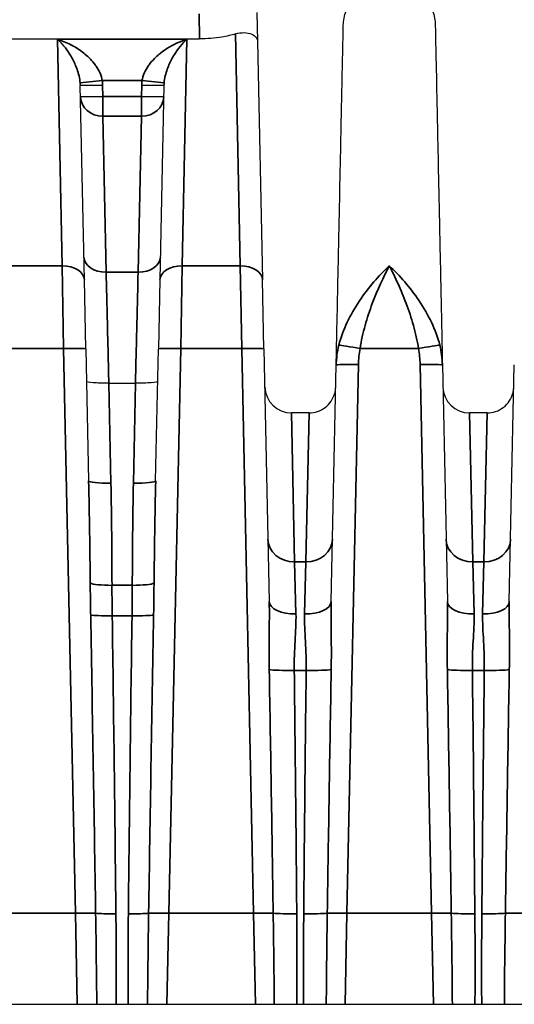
# Model space of a CAD drawing. Header units: millimetres. Extents: x 399 to 6233, y -1870 to 1602.
# Tile 584 of 656: x 5434 to 5445, y 225 to 247. Entities that reach past the tile are written whole.
import ezdxf

# ---------------------------------------------------------------- set-up
doc = ezdxf.new("R2010")
doc.units = ezdxf.units.MM
doc.layers.add('可見 (ISO)', color=7, linetype='Continuous', lineweight=25)
doc.layers.add('窄部可見 (ISO)', color=7, linetype='Continuous', lineweight=35)

msp = doc.modelspace()

# ---------------------------------------------------------------- linework, layer by layer
at = {"layer": '可見 (ISO)'}
for p, q in [((5439.088, 247.276), (5439.101, 246.635)), ((5426.322, 246.688), (5437.8, 246.688)), ((5439.101, 246.635), (5439.214, 241.271)), ((5434.964, 246.198), (5434.964, 246.198)), ((5435.378, 246.198), (5435.378, 246.198)), ((5436.744, 246.198), (5436.744, 246.198)), ((5437.158, 246.198), (5437.158, 246.198)), ((5435.214, 241.271), (5435.122, 245.637)), ((5437, 245.637), (5436.909, 241.271)), ((5435.246, 239.723), (5435.214, 241.271)), ((5436.909, 241.271), (5436.876, 239.723)), ((5439.246, 239.723), (5439.214, 241.271)), ((5435.246, 239.723), (5435.308, 236.758)), ((5436.814, 236.758), (5436.876, 239.723)), ((5439.246, 239.723), (5439.365, 234.044)), ((5440.757, 234.044), (5440.869, 239.361)), ((5443.254, 239.361), (5443.365, 234.044)), ((5444.757, 234.044), (5444.869, 239.361)), ((5435.762, 238.956), (5435.761, 238.956)), ((5435.762, 238.956), (5436.36, 238.956)), ((5436.361, 238.956), (5436.36, 238.956)), ((5440.259, 238.285), (5439.864, 238.285)), ((5444.259, 238.285), (5443.864, 238.285)), ((5355.561, 224.998), (5460.061, 224.998))]:
    msp.add_line(p, q, dxfattribs=at)
for centre in [(5439.864, 238.885), (5443.864, 238.885)]:
    msp.add_arc(centre, 0.6, 181.2, 270, dxfattribs=at)
for points, knots in [([(5441.028, 246.987), (5441.031, 247.098), (5441.051, 247.21), (5441.127, 247.42), (5441.183, 247.52), (5441.322, 247.696), (5441.407, 247.773), (5441.595, 247.894), (5441.701, 247.94), (5441.918, 247.994), (5442.032, 248.004), (5442.255, 247.986), (5442.367, 247.958), (5442.573, 247.87), (5442.669, 247.808), (5442.836, 247.658), (5442.907, 247.568), (5443.017, 247.373), (5443.056, 247.265), (5443.087, 247.1), (5443.093, 247.043), (5443.094, 246.987)], [0, 0, 0, 0, 0.0333171, 0.0333171, 0.0669022, 0.0669022, 0.1004777, 0.1004777, 0.1340536, 0.1340536, 0.1676294, 0.1676294, 0.2012052, 0.2012052, 0.234781, 0.234781, 0.2683568, 0.2683568, 0.3019326, 0.3019326, 0.3188115, 0.3188115, 0.3188115, 0.3188115]), ([(5440.869, 239.361), (5440.879, 239.877), (5440.89, 240.374), (5440.9, 240.838), (5440.901, 240.914), (5440.903, 240.99), (5440.904, 241.065), (5440.916, 241.601), (5440.926, 242.105), (5440.936, 242.573), (5440.946, 243.041), (5440.955, 243.475), (5440.963, 243.875), (5440.972, 244.274), (5440.979, 244.642), (5440.986, 244.971), (5440.989, 245.111), (5440.992, 245.243), (5440.994, 245.368), (5440.998, 245.539), (5441.001, 245.696), (5441.004, 245.84), (5441.01, 246.091), (5441.014, 246.302), (5441.018, 246.473), (5441.025, 246.816), (5441.028, 246.987), (5441.028, 246.987)], [0.0267397, 0.0267397, 0.0267397, 0.0267397, 0.0775919, 0.0775919, 0.0775919, 0.0858976, 0.0858976, 0.0858976, 0.1450554, 0.1450554, 0.1450554, 0.2042133, 0.2042133, 0.2042133, 0.2633711, 0.2633711, 0.2633711, 0.2884173, 0.2884173, 0.2884173, 0.322529, 0.322529, 0.322529, 0.3816868, 0.3816868, 0.3816868, 0.5, 0.5, 0.5, 0.5]), ([(5443.094, 246.987), (5443.094, 246.987), (5443.097, 246.816), (5443.105, 246.473), (5443.11, 246.204), (5443.118, 245.834), (5443.128, 245.368), (5443.13, 245.243), (5443.133, 245.111), (5443.136, 244.971), (5443.143, 244.642), (5443.151, 244.275), (5443.159, 243.875), (5443.167, 243.475), (5443.176, 243.041), (5443.186, 242.573), (5443.196, 242.105), (5443.207, 241.601), (5443.218, 241.065), (5443.219, 240.99), (5443.221, 240.914), (5443.223, 240.838), (5443.232, 240.374), (5443.243, 239.877), (5443.254, 239.361)], [0.5000079, 0.5000079, 0.5000079, 0.5000079, 0.6183182, 0.6183182, 0.6183182, 0.7115983, 0.7115983, 0.7115983, 0.7366339, 0.7366339, 0.7366339, 0.7957918, 0.7957918, 0.7957918, 0.8549496, 0.8549496, 0.8549496, 0.9141075, 0.9141075, 0.9141075, 0.9224155, 0.9224155, 0.9224155, 0.9732653, 0.9732653, 0.9732653, 0.9732653]), ([(5438.607, 246.798), (5438.516, 246.77), (5438.412, 246.746), (5438.14, 246.702), (5437.965, 246.688), (5437.8, 246.688)], [-0.48600082, -0.48600082, -0.48600082, -0.48600082, -0.45121155, -0.45121155, -0.40160969, -0.40160969, -0.40160969, -0.40160969]), ([(5438.607, 246.798), (5438.677, 246.819), (5438.742, 246.827), (5438.869, 246.826), (5438.927, 246.814), (5439.016, 246.775), (5439.048, 246.751), (5439.089, 246.697), (5439.1, 246.667), (5439.101, 246.636), (5439.101, 246.636), (5439.101, 246.635)], [0.0000025, 0.0000025, 0.0000025, 0.0000025, 0.0273791, 0.0273791, 0.0597, 0.0597, 0.089653, 0.089653, 0.1184213, 0.1184213, 0.1189519, 0.1189519, 0.1189519, 0.1189519]), ([(5435.761, 238.956), (5435.629, 238.953), (5435.5, 238.955), (5435.408, 238.96), (5435.316, 238.966), (5435.262, 238.976), (5435.261, 238.987)], [0, 0, 0, 0, 0.0003900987, 0.0003900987, 0.0003900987, 0.0007801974, 0.0007801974, 0.0007801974, 0.0007801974]), ([(5436.861, 238.987), (5436.861, 238.976), (5436.806, 238.966), (5436.714, 238.96), (5436.622, 238.955), (5436.493, 238.953), (5436.361, 238.956)], [-0.0000151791, -0.0000151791, -0.0000151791, -0.0000151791, 0.0003786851, 0.0003786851, 0.0003786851, 0.0007725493, 0.0007725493, 0.0007725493, 0.0007725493]), ([(5440.259, 238.285), (5440.323, 238.285), (5440.389, 238.296), (5440.511, 238.337), (5440.57, 238.368), (5440.674, 238.447), (5440.72, 238.496), (5440.792, 238.604), (5440.82, 238.664), (5440.844, 238.751), (5440.849, 238.774), (5440.856, 238.823), (5440.858, 238.848), (5440.858, 238.873)], [0, 0, 0, 0, 0.01938058, 0.01938058, 0.03888823, 0.03888823, 0.05839129, 0.05839129, 0.07789451, 0.07789451, 0.08520881, 0.08520881, 0.09263584, 0.09263584, 0.09263584, 0.09263584]), ([(5444.259, 238.285), (5444.323, 238.285), (5444.389, 238.296), (5444.511, 238.337), (5444.57, 238.368), (5444.674, 238.447), (5444.72, 238.496), (5444.792, 238.604), (5444.82, 238.664), (5444.844, 238.751), (5444.849, 238.774), (5444.856, 238.823), (5444.858, 238.848), (5444.858, 238.873)], [0, 0, 0, 0, 0.01938058, 0.01938058, 0.03888823, 0.03888823, 0.05839129, 0.05839129, 0.07789451, 0.07789451, 0.08520881, 0.08520881, 0.09263584, 0.09263584, 0.09263584, 0.09263584])]:
    msp.add_open_spline(points, degree=3, knots=knots, dxfattribs=at)
at = {"layer": '窄部可見 (ISO)'}
for p, q in [((5437.8, 246.688), (5437.788, 247.248)), ((5434.714, 241.588), (5434.61, 246.678)), ((5434.61, 246.678), (5437.512, 246.678)), ((5437.512, 246.678), (5437.409, 241.588)), ((5438.714, 241.588), (5438.607, 246.798)), ((5435.119, 245.698), (5435.616, 245.749)), ((5436.507, 245.749), (5435.616, 245.749)), ((5437.003, 245.698), (5436.507, 245.749)), ((5435.122, 245.637), (5435.622, 245.647)), ((5435.622, 245.647), (5435.627, 245.395)), ((5436.495, 245.395), (5436.5, 245.647)), ((5437, 245.637), (5436.5, 245.647)), ((5435.127, 245.385), (5435.627, 245.395)), ((5435.627, 245.395), (5436.495, 245.395)), ((5435.627, 244.949), (5435.627, 245.395)), ((5436.995, 245.385), (5436.495, 245.395)), ((5436.495, 244.949), (5436.495, 245.395)), ((5436.495, 244.949), (5435.627, 244.949)), ((5435.703, 241.446), (5435.627, 244.949)), ((5436.495, 244.949), (5436.419, 241.446)), ((5433.409, 241.588), (5434.714, 241.588)), ((5434.714, 241.588), (5434.746, 239.73)), ((5437.376, 239.73), (5437.409, 241.588)), ((5437.409, 241.588), (5438.714, 241.588)), ((5438.714, 241.588), (5438.746, 239.73)), ((5435.703, 241.446), (5436.419, 241.446)), ((5434.746, 239.73), (5433.376, 239.73)), ((5435.012, 227.045), (5434.746, 239.73)), ((5437.376, 239.73), (5437.11, 227.045)), ((5438.746, 239.73), (5437.376, 239.73)), ((5439.012, 227.045), (5438.746, 239.73)), ((5442.718, 239.73), (5441.405, 239.73)), ((5441.369, 239.368), (5441.11, 227.045)), ((5443.012, 227.045), (5442.754, 239.368)), ((5435.761, 238.956), (5435.808, 236.705)), ((5436.314, 236.705), (5436.361, 238.956)), ((5439.935, 234.937), (5439.864, 238.285)), ((5440.187, 234.937), (5440.259, 238.285)), ((5443.935, 234.937), (5443.864, 238.285)), ((5444.187, 234.937), (5444.259, 238.285)), ((5439.935, 234.937), (5440.187, 234.937)), ((5439.965, 233.768), (5439.935, 234.937)), ((5440.187, 234.937), (5440.157, 233.768)), ((5443.935, 234.937), (5444.187, 234.937)), ((5443.965, 233.768), (5443.935, 234.937)), ((5444.187, 234.937), (5444.157, 233.768)), ((5435.833, 234.411), (5436.289, 234.411)), ((5436.284, 233.727), (5435.838, 233.727)), ((5440.195, 232.5), (5439.927, 232.5)), ((5444.195, 232.5), (5443.927, 232.5)), ((5433.11, 227.045), (5435.012, 227.045)), ((5435.012, 227.045), (5435.054, 224.998)), ((5437.068, 224.998), (5437.11, 227.045)), ((5437.11, 227.045), (5439.012, 227.045)), ((5439.012, 227.045), (5439.054, 224.998)), ((5441.068, 224.998), (5441.11, 227.045)), ((5441.11, 227.045), (5443.012, 227.045)), ((5443.012, 227.045), (5443.054, 224.998)), ((5435.477, 226.329), (5435.477, 226.329))]:
    msp.add_line(p, q, dxfattribs=at)
for centre, start, end in [((5434.38, 245.621), 1.1986, 5.8847), ((5437.742, 245.621), 174.1153, 178.8014)]:
    msp.add_arc(centre, 1.242, start, end, dxfattribs=at)
for centre, major_axis, ratio, start_param, end_param in [((5434.622, 245.6), (-0.032, -0.669), 0.746873, 1.66197, 1.753004), ((5437.501, 245.6), (0.032, -0.669), 0.746873, 4.530181, 4.621215), ((5435.627, 245.395), (-0.5, -0.01), 0.893584, 0, 1.552081), ((5436.495, 245.395), (0.5, -0.01), 0.893584, 4.731105, 6.283185), ((5435.703, 241.792), (-0.5, -0.01), 0.69138, 0, 1.556315), ((5436.419, 241.792), (0.5, -0.01), 0.69138, 4.72687, 6.283185), ((5434.714, 241.261), (0.5, 0.01), 0.653986, 0, 1.557098), ((5437.409, 241.261), (-0.5, 0.01), 0.653986, 4.726087, 6.283185), ((5438.714, 241.261), (0.5, 0.01), 0.653986, 0, 1.557098), ((5441.405, 239.713), (-0.492, 0.09), 0.034327, 4.718689, 6.047495), ((5442.718, 239.713), (0.492, 0.09), 0.034327, 0.235691, 1.564496), ((5442.249, 239.298), (0.026, 1.449), 0.693348, 4.768943, 5.082436), ((5434.746, 239.713), (0.5, 0.01), 0.034892, 0, 1.570065), ((5437.376, 239.713), (-0.5, 0.01), 0.034892, 4.71312, 6.283185), ((5438.746, 239.713), (0.5, 0.01), 0.034892, 0, 1.570065), ((5434.808, 236.776), (0.227, -10.755), 0.04648, 1.352748, 1.568114), ((5435.808, 236.769), (-0.5, -0.01), 0.127043, 0, 1.568135), ((5435.315, 236.133), (-0.122, 7.61), 0.06621, 4.483034, 4.786589), ((5436.808, 236.133), (0.122, 7.61), 0.06621, 1.496596, 1.800152), ((5436.314, 236.769), (0.5, -0.01), 0.127043, 4.71505, 6.283185), ((5437.315, 236.776), (-0.227, -10.755), 0.04648, 4.715072, 4.930437), ((5439.935, 235.46), (-0.6, -0.013), 0.871195, 0, 1.552549), ((5440.187, 235.46), (0.6, -0.013), 0.871195, 4.730636, 6.283185), ((5443.935, 235.46), (-0.6, -0.013), 0.871195, 0, 1.552549), ((5444.187, 235.46), (0.6, -0.013), 0.871195, 4.730636, 6.283185), ((5435.833, 234.474), (-0.5, 0), 0.127071, 0.217019, 1.570724), ((5436.289, 234.474), (0.5, 0), 0.127071, 4.712461, 6.066166), ((5439.965, 234.056), (-0.6, -0.013), 0.481235, 0, 1.560716), ((5440.157, 234.056), (0.6, -0.013), 0.481235, 4.722469, 6.283185), ((5443.965, 234.056), (-0.6, -0.013), 0.481235, 0, 1.560716), ((5444.157, 234.056), (0.6, -0.013), 0.481235, 4.722469, 6.283185), ((5434.646, 244.47), (0.877, -41.815), 0.011955, 1.140688, 1.311083), ((5435.838, 233.757), (-0.5, -0.007), 0.058752, 0.258778, 1.569937), ((5435.236, 237.708), (-0.504, 29.462), 0.018287, 4.341275, 4.576569), ((5436.886, 237.708), (0.504, 29.462), 0.018287, 1.706616, 1.94191), ((5436.284, 233.757), (0.5, -0.007), 0.058752, 4.713248, 6.024407), ((5437.476, 244.47), (-0.877, -41.815), 0.011955, 4.972102, 5.142498), ((5438.559, 248.655), (0.964, -45.999), 0.010868, 1.081508, 1.212085), ((5439.927, 232.535), (-0.6, -0.007), 0.058754, 0.357898, 1.570091), ((5439.206, 239.868), (-0.533, 32.384), 0.019013, 4.304483, 4.482558), ((5440.916, 239.868), (0.533, 32.384), 0.019013, 1.800628, 1.978702), ((5440.195, 232.535), (0.6, -0.007), 0.058754, 4.713094, 5.925287), ((5441.563, 248.655), (-0.964, -45.999), 0.010868, 5.0711, 5.201678), ((5442.559, 248.655), (0.964, -45.999), 0.010868, 1.081508, 1.212085), ((5443.927, 232.535), (-0.6, -0.007), 0.058754, 0.357898, 1.570091), ((5443.206, 239.868), (-0.533, 32.384), 0.019013, 4.304483, 4.482558), ((5444.916, 239.868), (0.533, 32.384), 0.019013, 1.800628, 1.978702), ((5444.195, 232.535), (0.6, -0.007), 0.058754, 4.713094, 5.925287), ((5445.563, 248.655), (-0.964, -45.999), 0.010868, 5.0711, 5.201678), ((5435.012, 227.028), (0.5, 0.01), 0.034892, 0.428877, 1.570065), ((5435.921, 227.061), (-0.5, -0.005), 0.058755, 0.429389, 1.570209), ((5436.201, 227.061), (-0.5, 0.005), 0.058755, 1.571384, 2.712203), ((5437.11, 227.028), (0.5, -0.01), 0.034892, 1.571527, 2.712716), ((5439.012, 227.028), (0.5, 0.01), 0.034892, 0.488057, 1.570065), ((5439.983, 227.066), (-0.6, -0.005), 0.058756, 0.488652, 1.570312), ((5440.139, 227.066), (-0.6, 0.005), 0.058756, 1.57128, 2.65294), ((5441.11, 227.028), (0.5, -0.01), 0.034892, 1.571527, 2.653535), ((5443.012, 227.028), (-0.5, -0.01), 0.034892, 3.62965, 4.711658), ((5443.983, 227.066), (0.6, 0.005), 0.058756, 3.630245, 4.711905), ((5444.139, 227.066), (0.6, -0.005), 0.058756, 4.712873, 5.794533), ((5445.11, 227.028), (-0.5, 0.01), 0.034892, 4.71312, 5.795128)]:
    msp.add_ellipse(centre, major_axis=major_axis, ratio=ratio, start_param=start_param, end_param=end_param, dxfattribs=at)
for points, knots in [([(5435.119, 245.698), (5435.114, 245.752), (5435.105, 245.803), (5435.093, 245.853), (5435.08, 245.907), (5435.065, 245.957), (5435.048, 246.004), (5435.044, 246.015), (5435.04, 246.026), (5435.035, 246.037), (5435.002, 246.126), (5434.962, 246.206), (5434.922, 246.278), (5434.917, 246.287), (5434.912, 246.296), (5434.906, 246.304), (5434.883, 246.344), (5434.859, 246.381), (5434.835, 246.416), (5434.814, 246.447), (5434.792, 246.476), (5434.771, 246.504), (5434.755, 246.523), (5434.74, 246.542), (5434.724, 246.56), (5434.705, 246.582), (5434.686, 246.603), (5434.667, 246.622), (5434.648, 246.642), (5434.629, 246.66), (5434.61, 246.678)], [0, 0, 0, 0, 0.000171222, 0.000171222, 0.000171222, 0.000358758, 0.000358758, 0.000358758, 0.000403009, 0.000403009, 0.000403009, 0.000761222, 0.000761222, 0.000761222, 0.000806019, 0.000806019, 0.000806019, 0.001007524, 0.001007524, 0.001007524, 0.001183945, 0.001183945, 0.001183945, 0.001309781, 0.001309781, 0.001309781, 0.001460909, 0.001460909, 0.001460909, 0.001612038, 0.001612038, 0.001612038, 0.001612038]), ([(5434.61, 246.678), (5434.711, 246.646), (5434.812, 246.604), (5434.911, 246.553), (5434.917, 246.55), (5434.923, 246.547), (5434.928, 246.544), (5435.022, 246.494), (5435.113, 246.434), (5435.201, 246.365), (5435.21, 246.357), (5435.219, 246.35), (5435.227, 246.343), (5435.31, 246.274), (5435.389, 246.194), (5435.457, 246.102), (5435.463, 246.093), (5435.47, 246.084), (5435.476, 246.075), (5435.51, 246.027), (5435.54, 245.974), (5435.565, 245.918), (5435.589, 245.864), (5435.607, 245.808), (5435.616, 245.749)], [-0.000006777, -0.000006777, -0.000006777, -0.000006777, 0.000388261, 0.000388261, 0.000388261, 0.000410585, 0.000410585, 0.000410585, 0.000783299, 0.000783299, 0.000783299, 0.000821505, 0.000821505, 0.000821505, 0.001178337, 0.001178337, 0.001178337, 0.00121301, 0.00121301, 0.00121301, 0.001397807, 0.001397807, 0.001397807, 0.001573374, 0.001573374, 0.001573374, 0.001573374]), ([(5436.507, 245.749), (5436.516, 245.808), (5436.534, 245.864), (5436.557, 245.918), (5436.581, 245.973), (5436.612, 246.027), (5436.646, 246.075), (5436.652, 246.085), (5436.659, 246.094), (5436.665, 246.103), (5436.703, 246.153), (5436.744, 246.2), (5436.787, 246.244), (5436.822, 246.279), (5436.858, 246.312), (5436.895, 246.343), (5436.904, 246.35), (5436.913, 246.357), (5436.922, 246.365), (5436.968, 246.402), (5437.015, 246.436), (5437.063, 246.467), (5437.208, 246.561), (5437.361, 246.63), (5437.512, 246.678)], [0, 0, 0, 0, 0.000176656, 0.000176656, 0.000176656, 0.000361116, 0.000361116, 0.000361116, 0.000395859, 0.000395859, 0.000395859, 0.000593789, 0.000593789, 0.000593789, 0.000753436, 0.000753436, 0.000753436, 0.000791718, 0.000791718, 0.000791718, 0.000989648, 0.000989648, 0.000989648, 0.001583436, 0.001583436, 0.001583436, 0.001583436]), ([(5437.512, 246.678), (5437.411, 246.586), (5437.309, 246.462), (5437.216, 246.304), (5437.211, 246.295), (5437.206, 246.287), (5437.2, 246.278), (5437.16, 246.206), (5437.121, 246.126), (5437.087, 246.037), (5437.083, 246.026), (5437.079, 246.015), (5437.075, 246.004), (5437.058, 245.957), (5437.042, 245.906), (5437.029, 245.853), (5437.018, 245.804), (5437.008, 245.752), (5437.003, 245.698)], [-0.00000792, -0.00000792, -0.00000792, -0.00000792, 0.000796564, 0.000796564, 0.000796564, 0.000840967, 0.000840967, 0.000840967, 0.001198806, 0.001198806, 0.001198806, 0.001242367, 0.001242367, 0.001242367, 0.001429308, 0.001429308, 0.001429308, 0.001601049, 0.001601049, 0.001601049, 0.001601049]), ([(5440.927, 239.805), (5440.971, 239.981), (5441.037, 240.154), (5441.115, 240.32), (5441.194, 240.486), (5441.288, 240.648), (5441.389, 240.799), (5441.591, 241.101), (5441.826, 241.37), (5442.061, 241.588)], [0, 0, 0, 0, 0.000558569, 0.000558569, 0.000558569, 0.001117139, 0.001117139, 0.001117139, 0.002234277, 0.002234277, 0.002234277, 0.002234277]), ([(5442.061, 241.588), (5441.928, 241.335), (5441.796, 241.051), (5441.621, 240.583), (5441.566, 240.418), (5441.471, 240.081), (5441.432, 239.908), (5441.405, 239.73)], [-0.000011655, -0.000011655, -0.000011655, -0.000011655, 0.001067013, 0.001067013, 0.001606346, 0.001606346, 0.00214568, 0.00214568, 0.00214568, 0.00214568]), ([(5442.061, 241.588), (5442.296, 241.37), (5442.529, 241.105), (5442.732, 240.8), (5442.936, 240.495), (5443.107, 240.157), (5443.195, 239.805)], [-0.000011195, -0.000011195, -0.000011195, -0.000011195, 0.001104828, 0.001104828, 0.001104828, 0.002220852, 0.002220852, 0.002220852, 0.002220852]), ([(5442.718, 239.73), (5442.69, 239.908), (5442.651, 240.081), (5442.604, 240.249), (5442.557, 240.418), (5442.501, 240.583), (5442.443, 240.739), (5442.385, 240.895), (5442.323, 241.044), (5442.258, 241.185), (5442.194, 241.327), (5442.127, 241.463), (5442.061, 241.588)], [0, 0, 0, 0, 0.000534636, 0.000534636, 0.000534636, 0.001069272, 0.001069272, 0.001069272, 0.001603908, 0.001603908, 0.001603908, 0.002138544, 0.002138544, 0.002138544, 0.002138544]), ([(5435.703, 241.446), (5435.711, 241.119), (5435.72, 240.722), (5435.73, 240.29), (5435.74, 239.863), (5435.751, 239.403), (5435.762, 238.956)], [3.9488824, 3.9488824, 3.9488824, 3.9488824, 4.3153451, 4.3153451, 4.3153451, 4.6774824, 4.6774824, 4.6774824, 4.6774824]), ([(5436.36, 238.956), (5436.371, 239.403), (5436.382, 239.863), (5436.392, 240.29), (5436.402, 240.722), (5436.412, 241.119), (5436.419, 241.446)], [4.7472956, 4.7472956, 4.7472956, 4.7472956, 5.1094328, 5.1094328, 5.1094328, 5.4758956, 5.4758956, 5.4758956, 5.4758956]), ([(5440.869, 239.361), (5440.869, 239.365), (5440.923, 239.369), (5441.015, 239.37), (5441.108, 239.371), (5441.238, 239.37), (5441.369, 239.368)], [0, 0, 0, 0, 0.5, 0.5, 0.5, 1, 1, 1, 1]), ([(5443.254, 239.361), (5443.253, 239.366), (5443.2, 239.369), (5443.107, 239.37), (5443.014, 239.372), (5442.884, 239.371), (5442.754, 239.368)], [0, 0, 0, 0, 0.5, 0.5, 0.5, 1, 1, 1, 1]), ([(5435.355, 233.742), (5435.353, 233.858), (5435.351, 233.973), (5435.349, 234.088), (5435.347, 234.212), (5435.346, 234.336), (5435.345, 234.46)], [0, 0, 0, 0, 0.0003464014, 0.0003464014, 0.0003464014, 0.0007194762, 0.0007194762, 0.0007194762, 0.0007194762]), ([(5435.833, 234.411), (5435.833, 234.293), (5435.833, 234.175), (5435.834, 234.057), (5435.835, 233.947), (5435.836, 233.837), (5435.838, 233.727)], [0, 0, 0, 0, 0.0003560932, 0.0003560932, 0.0003560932, 0.0006862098, 0.0006862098, 0.0006862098, 0.0006862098]), ([(5436.284, 233.727), (5436.286, 233.837), (5436.287, 233.947), (5436.288, 234.057), (5436.289, 234.175), (5436.289, 234.293), (5436.289, 234.411)], [0, 0, 0, 0, 0.0003301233, 0.0003301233, 0.0003301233, 0.0006862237, 0.0006862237, 0.0006862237, 0.0006862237]), ([(5436.778, 234.46), (5436.776, 234.336), (5436.775, 234.212), (5436.773, 234.088), (5436.771, 233.973), (5436.77, 233.858), (5436.768, 233.742)], [0, 0, 0, 0, 0.0003730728, 0.0003730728, 0.0003730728, 0.0007194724, 0.0007194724, 0.0007194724, 0.0007194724]), ([(5439.365, 232.516), (5439.361, 232.774), (5439.362, 233.032), (5439.364, 233.287), (5439.364, 233.293), (5439.364, 233.299), (5439.364, 233.305), (5439.366, 233.554), (5439.37, 233.8), (5439.365, 234.044)], [0, 0, 0, 0, 0.000774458, 0.000774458, 0.000774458, 0.000793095, 0.000793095, 0.000793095, 0.001548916, 0.001548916, 0.001548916, 0.001548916]), ([(5440.757, 234.044), (5440.752, 233.799), (5440.756, 233.55), (5440.758, 233.301), (5440.758, 233.296), (5440.758, 233.291), (5440.758, 233.286), (5440.76, 233.031), (5440.761, 232.774), (5440.757, 232.516)], [0, 0, 0, 0, 0.000759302, 0.000759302, 0.000759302, 0.000774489, 0.000774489, 0.000774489, 0.001548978, 0.001548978, 0.001548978, 0.001548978]), ([(5443.365, 232.516), (5443.361, 232.774), (5443.362, 233.032), (5443.364, 233.287), (5443.364, 233.293), (5443.364, 233.299), (5443.364, 233.305), (5443.366, 233.554), (5443.37, 233.8), (5443.365, 234.044)], [0, 0, 0, 0, 0.000774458, 0.000774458, 0.000774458, 0.000793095, 0.000793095, 0.000793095, 0.001548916, 0.001548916, 0.001548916, 0.001548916]), ([(5444.757, 234.044), (5444.752, 233.799), (5444.756, 233.55), (5444.758, 233.301), (5444.758, 233.296), (5444.758, 233.291), (5444.758, 233.286), (5444.76, 233.031), (5444.761, 232.774), (5444.757, 232.516)], [0, 0, 0, 0, 0.000759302, 0.000759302, 0.000759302, 0.000774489, 0.000774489, 0.000774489, 0.001548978, 0.001548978, 0.001548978, 0.001548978]), ([(5439.965, 233.768), (5439.97, 233.572), (5439.956, 233.368), (5439.933, 232.944), (5439.924, 232.723), (5439.927, 232.5)], [0, 0, 0, 0, 0.000661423, 0.000661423, 0.001322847, 0.001322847, 0.001322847, 0.001322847]), ([(5440.195, 232.5), (5440.198, 232.723), (5440.189, 232.94), (5440.166, 233.364), (5440.153, 233.572), (5440.157, 233.768)], [0, 0, 0, 0, 0.000661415, 0.000661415, 0.001322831, 0.001322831, 0.001322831, 0.001322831]), ([(5443.965, 233.768), (5443.97, 233.572), (5443.956, 233.368), (5443.933, 232.944), (5443.924, 232.723), (5443.927, 232.5)], [0, 0, 0, 0, 0.000661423, 0.000661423, 0.001322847, 0.001322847, 0.001322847, 0.001322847]), ([(5444.195, 232.5), (5444.198, 232.723), (5444.189, 232.94), (5444.166, 233.364), (5444.153, 233.572), (5444.157, 233.768)], [0, 0, 0, 0, 0.000661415, 0.000661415, 0.001322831, 0.001322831, 0.001322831, 0.001322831]), ([(5435.491, 224.998), (5435.489, 225.318), (5435.485, 225.637), (5435.481, 225.956), (5435.477, 226.319), (5435.472, 226.682), (5435.466, 227.044)], [0.000041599, 0.000041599, 0.000041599, 0.000041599, 0.001000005, 0.001000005, 0.001000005, 0.002089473, 0.002089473, 0.002089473, 0.002089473]), ([(5436.656, 227.044), (5436.651, 226.711), (5436.646, 226.378), (5436.642, 226.045), (5436.638, 225.696), (5436.634, 225.347), (5436.631, 224.998)], [0, 0, 0, 0, 0.001000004, 0.001000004, 0.001000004, 0.002047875, 0.002047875, 0.002047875, 0.002047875]), ([(5439.478, 224.998), (5439.475, 225.318), (5439.472, 225.637), (5439.468, 225.956), (5439.464, 226.319), (5439.459, 226.682), (5439.453, 227.045)], [0.000041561, 0.000041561, 0.000041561, 0.000041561, 0.001000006, 0.001000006, 0.001000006, 0.00208995, 0.00208995, 0.00208995, 0.00208995]), ([(5440.669, 227.045), (5440.664, 226.712), (5440.659, 226.379), (5440.655, 226.046), (5440.651, 225.697), (5440.648, 225.348), (5440.645, 224.998)], [0, 0, 0, 0, 0.001000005, 0.001000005, 0.001000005, 0.002048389, 0.002048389, 0.002048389, 0.002048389]), ([(5443.478, 224.998), (5443.475, 225.318), (5443.472, 225.637), (5443.468, 225.956), (5443.464, 226.319), (5443.459, 226.682), (5443.453, 227.045)], [0.000041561, 0.000041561, 0.000041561, 0.000041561, 0.001000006, 0.001000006, 0.001000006, 0.00208995, 0.00208995, 0.00208995, 0.00208995]), ([(5444.669, 227.045), (5444.664, 226.712), (5444.659, 226.379), (5444.655, 226.046), (5444.651, 225.697), (5444.648, 225.348), (5444.645, 224.998)], [0, 0, 0, 0, 0.001000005, 0.001000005, 0.001000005, 0.002048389, 0.002048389, 0.002048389, 0.002048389])]:
    msp.add_open_spline(points, degree=3, knots=knots, dxfattribs=at)
for points in [[(5440.869, 239.361), (5440.872, 239.51), (5440.891, 239.659), (5440.927, 239.805)], [(5441.405, 239.73), (5441.383, 239.61), (5441.371, 239.49), (5441.369, 239.368)], [(5442.754, 239.368), (5442.751, 239.49), (5442.74, 239.61), (5442.718, 239.73)], [(5435.921, 227.032), (5435.928, 226.354), (5435.931, 225.676), (5435.928, 224.998)], [(5436.194, 224.998), (5436.191, 225.676), (5436.195, 226.354), (5436.201, 227.032)], [(5439.983, 227.031), (5439.988, 226.353), (5439.99, 225.676), (5439.985, 224.998)], [(5440.137, 224.998), (5440.132, 225.676), (5440.134, 226.353), (5440.139, 227.031)], [(5443.983, 227.031), (5443.988, 226.353), (5443.99, 225.676), (5443.985, 224.998)], [(5444.137, 224.998), (5444.132, 225.676), (5444.134, 226.353), (5444.139, 227.031)]]:
    msp.add_open_spline(points, degree=3, dxfattribs=at)

doc.saveas('drawing.dxf')
